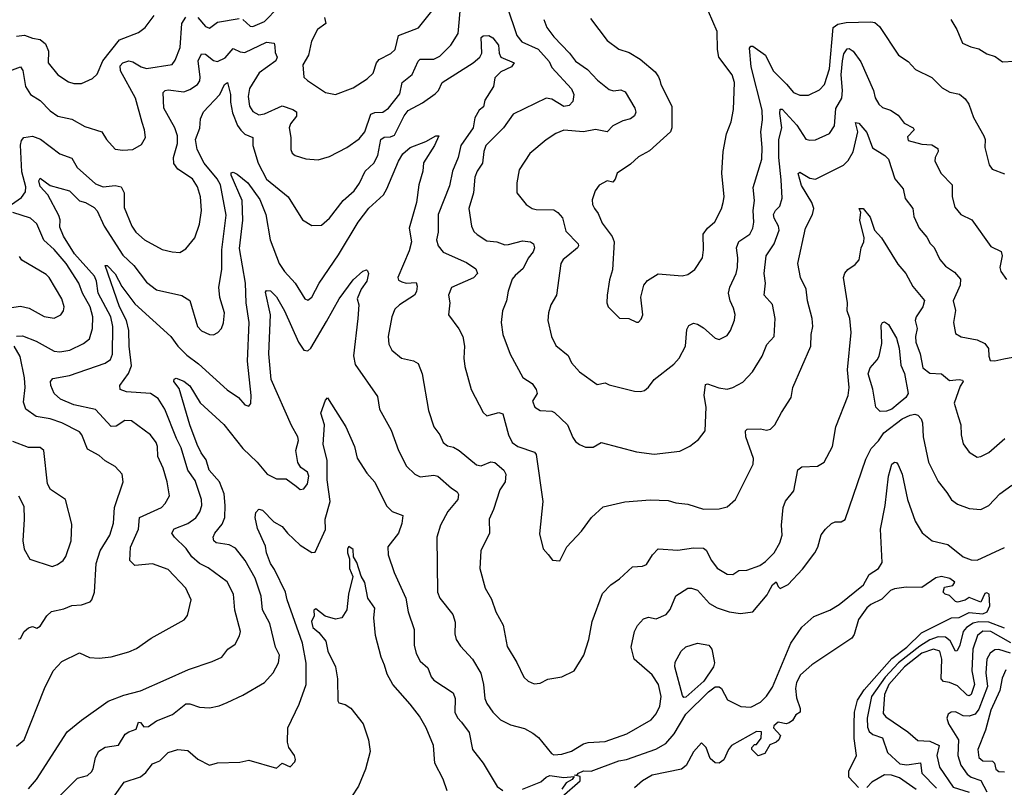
# Model space of a CAD drawing. Extents: x 1552033 to 1694788, y 811965 to 917215.
# Tile 272 of 632: x 1584501 to 1589504, y 908953 to 912855. Entities that reach past the tile are written whole.
import ezdxf

# ---------------------------------------------------------------- set-up
doc = ezdxf.new("R2010")
doc.units = 0

msp = doc.modelspace()

# ---------------------------------------------------------------- linework, layer by layer
at = {"layer": '0CON20XD'}
for points in [[(1587400.3, 912860.3), (1587485, 912749.2), (1587544.5, 912704.5), (1587598, 912688), (1587654, 912654), (1587728.8, 912588.8), (1587747.1, 912565), (1587752.7, 912547.3), (1587757.8, 912525), (1587814.4, 912415), (1587814.4, 912305), (1587806.9, 912285), (1587701.3, 912188.7), (1587645, 912158), (1587605, 912120.8), (1587535.8, 912075), (1587526.6, 912043.4), (1587515, 912029.2), (1587485, 912035.8), (1587445, 912014), (1587424, 911985), (1587410.3, 911939.7), (1587411.9, 911915), (1587420.8, 911895), (1587440.3, 911870.3), (1587460.6, 911820.6), (1587511.8, 911751.8), (1587520.9, 911725), (1587513.6, 911583.6), (1587497, 911533), (1587485.8, 911455), (1587483.8, 911415), (1587490, 911395), (1587548.3, 911338.3), (1587596.4, 911336.4), (1587635, 911316.7), (1587645, 911317.5), (1587658.3, 911331.7), (1587666.1, 911353.9), (1587657.5, 911445), (1587671.2, 911505), (1587690.6, 911529.4), (1587745, 911562.5), (1587867.3, 911552.7), (1587895, 911560), (1587931.2, 911585), (1587970, 911645), (1587975.6, 911685), (1587973.5, 911765), (1587995, 911795.7), (1588032.5, 911827.5), (1588067.3, 911892.7), (1588075.6, 911925.6), (1588080.5, 911955), (1588068.6, 912075), (1588075.7, 912185), (1588091.9, 912275), (1588116.4, 912335), (1588128.3, 912398.3), (1588132.2, 912535), (1588120, 912575), (1588053.6, 912665), (1588046.4, 912703.6), (1588044.6, 912795), (1587977.8, 912947.8)], [(1584459.1, 911915), (1584509.5, 911950.5), (1584529.9, 911980.1), (1584531.1, 912005), (1584512, 912082), (1584505, 912217.5), (1584509.7, 912240.3), (1584521.4, 912255), (1584565, 912261.8), (1584607, 912247), (1584705, 912173.6), (1584765, 912151.5), (1584793, 912103), (1584885, 912019.7), (1584925, 912005.3), (1584985, 912012.2), (1585015.6, 912005), (1585030.9, 911975), (1585030.7, 911900.7), (1585070, 911805), (1585090, 911775), (1585135, 911735.5), (1585225, 911686.7), (1585275, 911674.4), (1585315, 911671.9), (1585345, 911690), (1585390.6, 911745), (1585414.4, 911815), (1585423.6, 911885), (1585420, 911955), (1585403.6, 912005), (1585378.9, 912045), (1585305, 912094.7), (1585284.5, 912124.5), (1585281.4, 912155), (1585302.1, 912225), (1585303.2, 912265), (1585288.6, 912305), (1585232.8, 912405), (1585230, 912485), (1585240, 912495), (1585255, 912498.2), (1585335, 912488.2), (1585365, 912499.7), (1585404, 912526), (1585415.6, 912544.4), (1585417.8, 912562.2), (1585407.1, 912645), (1585425, 912681.2), (1585445, 912680), (1585485, 912647.5), (1585505, 912642.2), (1585545, 912660.4), (1585585, 912708.1), (1585620.7, 912690.8), (1585645, 912687.8), (1585755, 912740.9), (1585793.3, 912735), (1585797.6, 912717.6), (1585798.6, 912688.6), (1585809.1, 912665), (1585802, 912645), (1585717.4, 912585), (1585667.7, 912505), (1585661.3, 912465), (1585668.8, 912415), (1585685, 912387.3), (1585715, 912370.9), (1585745, 912376.6), (1585835, 912417.3), (1585888.5, 912398.5), (1585906.4, 912386.4), (1585906.8, 912365), (1585876.8, 912325), (1585869.1, 912305), (1585878.8, 912255), (1585879.2, 912195), (1585885.9, 912175.9), (1585900, 912165), (1585955, 912147.5), (1586017, 912143), (1586075, 912158.6), (1586162.5, 912205), (1586225, 912248.9), (1586255.2, 912284.8), (1586284.8, 912375.2), (1586305, 912383.7), (1586345, 912384.7), (1586375, 912404.7), (1586431.8, 912478.2), (1586444.2, 912535.8), (1586495, 912575.6), (1586525, 912644.2), (1586535, 912654.4), (1586605, 912653.8), (1586635, 912668.9), (1586691.5, 912725), (1586728.5, 912785), (1586742.2, 912935)], [(1585635.2, 912855.3), (1585671.8, 912821.8), (1585685, 912819.6), (1585745, 912845.8), (1585813.7, 912916.3)], [(1586049.1, 912865), (1586055.5, 912835), (1586014.6, 912805), (1585983.5, 912745), (1585968.9, 912675), (1585940, 912625), (1585945, 912563.3), (1585963.3, 912545), (1586055, 912484.3), (1586105, 912474.2), (1586195, 912507.8), (1586266.3, 912553.7), (1586296.8, 912583.2), (1586313.8, 912635), (1586328, 912652), (1586387.3, 912682.7), (1586407.7, 912702.3), (1586425.5, 912775), (1586527.2, 912812.8), (1586607.8, 912915)], [(1586975.5, 912925), (1587027.5, 912775), (1587052.4, 912742.4), (1587135, 912704.1), (1587191.6, 912641.6), (1587205, 912610.8), (1587305, 912503.1), (1587316.1, 912473.9), (1587311.2, 912438.8), (1587292.2, 912417.8), (1587265, 912412.7), (1587205, 912450), (1587175, 912455.4), (1587008.9, 912375), (1586958.1, 912305), (1586869.1, 912215), (1586858.5, 912185), (1586851.8, 912125), (1586825.5, 912085), (1586813.9, 912055), (1586806.1, 911975), (1586782.9, 911895), (1586795.6, 911805), (1586808.6, 911778.6), (1586825, 911762.5), (1586875, 911730.9), (1586925, 911725.4), (1586965, 911711.1), (1586985, 911711.2), (1587055, 911730.9), (1587096, 911726), (1587110.8, 911715), (1587116.4, 911695), (1587109.6, 911675), (1587085, 911642.2), (1587059.6, 911590.4), (1587017.8, 911555), (1587003.6, 911535), (1586983.3, 911475), (1586974.4, 911425), (1586954.4, 911375), (1586947.8, 911315), (1586955.6, 911255), (1586992.9, 911155), (1587056.6, 911036.6), (1587104.6, 911004.6), (1587125.3, 910975.3), (1587129.2, 910955), (1587106.6, 910915), (1587117.7, 910885), (1587145, 910867.8), (1587204.6, 910864.6), (1587218, 910858), (1587284.3, 910795), (1587310.9, 910730.9), (1587325, 910711.2), (1587344.5, 910694.5), (1587375, 910681.2), (1587415, 910682.5), (1587455, 910705.7), (1587635, 910658.6), (1587725, 910646.9), (1587855, 910662), (1587905, 910686.2), (1587949.7, 910720.3), (1587983.8, 910765), (1587988.9, 910885), (1587978.5, 910945), (1587985, 911000), (1587995, 911004), (1588053.4, 910983.4), (1588095, 910976.7), (1588125, 910984.6), (1588175, 911011.8), (1588224.7, 911065), (1588273.8, 911145), (1588297.1, 911202.9), (1588334.4, 911245), (1588338.9, 911335), (1588326.6, 911406.6), (1588283.9, 911455), (1588289.5, 911515), (1588283.1, 911565), (1588293.6, 911655), (1588334.2, 911715), (1588360.3, 911785), (1588356.6, 911805), (1588333.9, 911845), (1588331.2, 911865), (1588340.5, 911885), (1588362.4, 911907.6), (1588375, 911946.7), (1588369.9, 912039.9), (1588358.5, 912155), (1588358.4, 912245), (1588373.8, 912305), (1588362.9, 912377.1), (1588365, 912400), (1588375, 912399.4), (1588449.2, 912319.2), (1588495, 912248.1), (1588515, 912242.5), (1588545, 912244.6), (1588615, 912276.7), (1588640.7, 912315), (1588646.9, 912403.1), (1588678, 912455), (1588681.6, 912495), (1588674.9, 912575), (1588680.7, 912645), (1588688.5, 912681.5), (1588705, 912706), (1588715, 912707.5), (1588735, 912694.3), (1588775, 912640.6), (1588838.5, 912495), (1588847.4, 912457.4), (1588866.9, 912425), (1588885, 912408.5), (1588924.6, 912394.6), (1588965, 912370), (1588995, 912329.2)], [(1584405, 912578.2), (1584505, 912614.3), (1584517.1, 912597.1), (1584529.7, 912515), (1584555, 912474.6), (1584605, 912443.2), (1584655, 912391.8), (1584695, 912364.6), (1584765, 912348.2), (1584832.3, 912312.3), (1584918, 912285), (1584942, 912245), (1584985, 912196.2), (1585025, 912190.8), (1585075, 912194), (1585119.7, 912220.3), (1585139.4, 912255), (1585135.6, 912295), (1585122.7, 912332.7), (1585089.7, 912455), (1585012.5, 912595), (1585010.6, 912619.4), (1585025, 912636.2), (1585055, 912646.2), (1585075, 912640.8), (1585117.1, 912615), (1585145, 912607.4), (1585275, 912626.9), (1585291.1, 912648.9), (1585316.2, 912713.8), (1585325.3, 912835), (1585345, 912867.5)], [(1584485, 912770.5), (1584525, 912776.4), (1584565, 912760), (1584605, 912754.1), (1584632.4, 912732.4), (1584646.5, 912695), (1584645.6, 912635), (1584693.8, 912573.8), (1584749.1, 912539.1), (1584775, 912530.8), (1584815, 912530), (1584870, 912555), (1584895, 912578), (1584923.8, 912645), (1585008.1, 912751.9), (1585105, 912790), (1585138, 912815), (1585183.7, 912876.3)], [(1585405, 912865.4), (1585445, 912820.4), (1585465, 912811.2), (1585505, 912842.3), (1585615, 912860)], [(1587164.5, 912855), (1587179.5, 912815), (1587215, 912767.8), (1587294.5, 912685), (1587324.3, 912644.3), (1587385, 912601.5), (1587437.3, 912547.3), (1587495, 912499.5), (1587517.2, 912492.8), (1587555, 912498.5), (1587577.3, 912487.3), (1587627.1, 912405), (1587631.9, 912385), (1587625, 912366), (1587605, 912351.2), (1587565, 912341.1), (1587514.4, 912315.6), (1587485, 912285.4), (1587426.4, 912296.4), (1587365, 912283.8), (1587265, 912292.9), (1587224.5, 912275.5), (1587175, 912244), (1587093.1, 912175), (1587039.3, 912090.7), (1587027.1, 912025), (1587026.2, 911975), (1587074.5, 911914.5), (1587105, 911894.3), (1587125, 911889.4), (1587215, 911888.8), (1587235.3, 911875.3), (1587258.3, 911848.3), (1587275, 911779.5), (1587338.1, 911715), (1587340.6, 911705), (1587335, 911694.4), (1587285, 911654.5), (1587262.9, 911635), (1587251.1, 911615), (1587227.5, 911455), (1587199.4, 911405), (1587187.1, 911365), (1587184.2, 911325), (1587202.5, 911245), (1587225, 911198.8), (1587287.8, 911147.8), (1587305, 911110), (1587344.5, 911064.5), (1587435, 911000), (1587475, 911008.1), (1587495, 910998.1), (1587625, 910965.8), (1587655, 910964.2), (1587675, 910970), (1587695, 910986.2), (1587724, 911025), (1587825, 911103.3), (1587852.2, 911135), (1587883.8, 911195), (1587890.2, 911279.8), (1587900, 911300), (1587925, 911311.4), (1587945, 911306.9), (1587975, 911288.9), (1588035, 911236), (1588055, 911228.8), (1588095, 911249.4), (1588112.2, 911275), (1588133.2, 911326.8), (1588135.7, 911355.7), (1588128, 911388), (1588110.9, 911425), (1588102.9, 911465), (1588108.8, 911495), (1588141.2, 911565), (1588148.2, 911595), (1588150, 911645), (1588143.3, 911695), (1588155, 911727.9), (1588210, 911765), (1588226.2, 911795), (1588230.8, 911825), (1588227.1, 911885), (1588234.4, 911935), (1588228, 912002), (1588271.2, 912145), (1588273.4, 912205), (1588265.9, 912285), (1588275.4, 912345), (1588272.9, 912395), (1588217.9, 912615), (1588209.3, 912710.7), (1588215, 912720.8), (1588225, 912719.4), (1588289.6, 912675), (1588329.3, 912595), (1588397, 912527), (1588431.8, 912485), (1588465, 912470.8), (1588508.3, 912471.7), (1588565, 912497.3), (1588589.6, 912525), (1588614.7, 912605), (1588634.8, 912815.2), (1588658.2, 912831.8), (1588700.2, 912839.8), (1588825, 912844.2), (1588845, 912839.7), (1588869.8, 912819.8), (1588966.2, 912675), (1589015, 912642), (1589052.1, 912602.1), (1589135, 912560), (1589187.9, 912507.9), (1589226.8, 912486.8), (1589275.4, 912475.4), (1589305, 912452), (1589322.9, 912425), (1589347.6, 912357.6), (1589400, 912265), (1589405.6, 912245), (1589404.4, 912205), (1589426.4, 912116.4), (1589441.2, 912095), (1589505, 912070.6)], [(1589232.5, 912855), (1589262, 912805), (1589292, 912735), (1589334, 912716), (1589375, 912705.8), (1589415, 912681.4), (1589456.8, 912666.8), (1589495, 912641.2), (1589554.1, 912644.1)], [(1584485, 909161.2), (1584524, 909195), (1584626.4, 909455), (1584670.9, 909545), (1584715, 909592.2), (1584805, 909636.7), (1584855, 909612.5), (1584905, 909608.5), (1584965, 909616.4), (1585055, 909641.2), (1585095, 909658.5), (1585169.5, 909710.5), (1585336.4, 909803.6), (1585353.4, 909826.6), (1585372.2, 909905), (1585345.6, 909965), (1585255, 910059.5), (1585175, 910088.2), (1585085, 910081.1), (1585060.5, 910105), (1585063.8, 910173.8), (1585104.3, 910265), (1585110, 910325), (1585220.8, 910375), (1585240, 910395), (1585261.2, 910435), (1585250.5, 910505), (1585230.5, 910575), (1585201.8, 910635), (1585201.5, 910685), (1585193.6, 910705), (1585165.2, 910745.2), (1585068.8, 910815), (1585035, 910817.8), (1584990.9, 910789.1), (1584965, 910786.7), (1584885, 910874), (1584775, 910897.5), (1584708.1, 910925), (1584675.4, 910955.4), (1584659.1, 910995), (1584656.9, 911015), (1584669.5, 911030.5), (1584753.1, 911046.9), (1584935, 911109.3), (1584962.8, 911127.2), (1584971.9, 911155), (1584973.9, 911295), (1584963, 911345), (1584899, 911465), (1584890.5, 911525), (1584880.5, 911550.5), (1584778.3, 911665), (1584723.5, 911753.5), (1584705, 911800), (1584707, 911837), (1584699.5, 911859.5), (1584644.4, 911964.4), (1584605, 912006.9), (1584598.2, 912035), (1584605, 912049.2), (1584655, 912011.1), (1584754.1, 911984.1), (1584805, 911934.7), (1584835.6, 911925.6), (1584879.9, 911899.9), (1584895, 911882.5), (1584929.2, 911805), (1585025, 911658.5), (1585080.4, 911605), (1585145, 911520.5), (1585195, 911482.1), (1585325, 911453.3), (1585365, 911428), (1585404.4, 911295), (1585425, 911272.5), (1585465, 911254.2), (1585485, 911252.9), (1585508, 911265), (1585525.5, 911284.5), (1585536.4, 911313.6), (1585541.5, 911365), (1585517.5, 911442.5), (1585512.1, 911495), (1585527.7, 911585), (1585527.4, 911685), (1585549.1, 911860.9), (1585521.2, 912015), (1585503.8, 912045), (1585438.6, 912125), (1585402.2, 912195), (1585394.7, 912245.3), (1585416.7, 912303.3), (1585419.5, 912350.5), (1585435, 912387.1), (1585518.2, 912475), (1585541.2, 912525), (1585556, 912535), (1585571.2, 912475), (1585571.2, 912435), (1585581.7, 912381.7), (1585607, 912317), (1585625, 912292.9), (1585645, 912273.2), (1585685.6, 912255), (1585685.5, 912215), (1585712.2, 912125), (1585755, 912044.7), (1585865.6, 911955), (1585936.8, 911836.8), (1585985, 911808.8), (1586035, 911810), (1586074.3, 911845), (1586143.6, 911936.4), (1586200.9, 911985), (1586227, 912023), (1586255.7, 912084.3), (1586299.6, 912125), (1586320.5, 912165), (1586335, 912246.2), (1586353.3, 912256.7), (1586385, 912259.1), (1586405, 912267.7), (1586455, 912366.5), (1586475, 912392.9), (1586548.2, 912431.8), (1586612.4, 912477.6), (1586628.2, 912495), (1586648.1, 912535), (1586804.7, 912635.3), (1586838.1, 912665), (1586848.6, 912685), (1586846.1, 912763.9), (1586855, 912773.3), (1586885, 912774.2), (1586905, 912762.9), (1586932.8, 912725), (1586936.6, 912685), (1586945, 912663.8), (1587013.8, 912635), (1586999.2, 912615), (1586945, 912588.8), (1586915, 912558.6), (1586908.9, 912515), (1586863.6, 912446.4), (1586857.7, 912412.2), (1586835, 912394.5), (1586812.9, 912355), (1586804.8, 912305), (1586742.2, 912215), (1586729.4, 912155), (1586700.5, 912085), (1586685, 912010), (1586626.9, 911865), (1586626.7, 911775), (1586618.8, 911735), (1586626.4, 911705), (1586652.9, 911672.9), (1586771, 911621), (1586818.9, 911588.9), (1586827.5, 911565), (1586806.8, 911543.3), (1586695, 911494), (1586680, 911455), (1586686.9, 911415), (1586680, 911355), (1586732.6, 911282.6), (1586752.2, 911245), (1586761.5, 911195), (1586757.5, 911135), (1586762.2, 911092.2), (1586794.4, 910975), (1586855, 910858.8), (1586875, 910840.8), (1586935, 910858.1), (1586955, 910850.8), (1586984.3, 910745), (1587003.1, 910705), (1587032, 910685), (1587115.7, 910655.7), (1587124.5, 910644.5), (1587158.6, 910405), (1587141.2, 910241.2), (1587160, 910165), (1587185.7, 910135.7), (1587207.8, 910107.8), (1587245.3, 910104.7), (1587280.8, 910175), (1587355.4, 910254.6), (1587405.8, 910325), (1587465, 910378.8), (1587575, 910404), (1587705, 910414.3), (1587795, 910410), (1587835, 910398.5), (1587895, 910392.7), (1587975, 910366.7), (1588055, 910368.5), (1588095, 910379.2), (1588137.1, 910415), (1588227.9, 910595), (1588228.5, 910625), (1588189.6, 910735), (1588188.6, 910765), (1588197.1, 910772.9), (1588265, 910775.7), (1588295, 910767.5), (1588315, 910772.5), (1588338.1, 910795), (1588372.2, 910857.8), (1588420.5, 910935), (1588429.2, 910985), (1588520, 911195), (1588522.2, 911255), (1588531.1, 911295), (1588527.5, 911335), (1588503.3, 911425), (1588496.7, 911485), (1588468, 911545), (1588454.5, 911615), (1588493.3, 911795), (1588529.6, 911865), (1588535.5, 911895), (1588525.4, 911925), (1588472.4, 912012.4), (1588456.5, 912073.5), (1588465, 912078.8), (1588515, 912049.1), (1588545, 912043.3), (1588685.8, 912115), (1588710.6, 912139.4), (1588736.2, 912183.8), (1588755, 912262.5), (1588759.2, 912285), (1588748.3, 912331.7), (1588765, 912328.1), (1588805, 912281.4), (1588833.2, 912203.2), (1588896.2, 912165), (1588915, 912146.2), (1588947.3, 912045), (1588990, 911995), (1589000, 911945), (1589038, 911895), (1589044.3, 911855), (1589070.8, 911795), (1589109.7, 911749.7), (1589126.2, 911716.2), (1589146.8, 911696.8), (1589175.4, 911635.4), (1589205, 911602), (1589250.6, 911570.6), (1589281.8, 911535), (1589279.5, 911505), (1589244.4, 911425), (1589256, 911376), (1589245.4, 911315), (1589255, 911260), (1589285, 911242.5), (1589365, 911227.5), (1589405, 911208.1), (1589423.1, 911183.1), (1589424.6, 911145), (1589432.4, 911122.4), (1589455, 911120.6), (1589501, 911131)], [(1588995, 912329.2), (1589040, 912305), (1589046.2, 912295), (1589010.9, 912259.1), (1589015, 912240.9), (1589085, 912222.6), (1589135, 912218.1), (1589165, 912200), (1589167.9, 912185), (1589151.8, 912155), (1589150, 912135), (1589182.4, 912072.4), (1589238.6, 912015), (1589238.5, 911955), (1589252.1, 911902.1), (1589282, 911865), (1589338.1, 911838.1), (1589435, 911702), (1589486.9, 911676.9), (1589491.9, 911655), (1589480.4, 911595), (1589485.6, 911575), (1589515, 911534.5)], [(1584545, 908945.5), (1584586.7, 908993.3), (1584742.2, 909235), (1584815, 909293.5), (1584950, 909390), (1585029.1, 909420.9), (1585115, 909443.8), (1585245, 909501.2), (1585358.5, 909551.5), (1585478.2, 909591.8), (1585527.5, 909615), (1585558.8, 909655), (1585595, 909681.2), (1585617.6, 909722.4), (1585623.1, 909745), (1585593.6, 909853.6), (1585587.6, 909935), (1585555, 909996.9), (1585458.9, 910068.9), (1585415, 910090.8), (1585374.5, 910125), (1585346.4, 910166.4), (1585286.7, 910225), (1585274, 910245), (1585285, 910266.9), (1585355, 910293.6), (1585395, 910322.3), (1585416.1, 910353.9), (1585425.9, 910385), (1585424.1, 910415), (1585391.8, 910511.8), (1585354.8, 910564.8), (1585321.1, 910678.9), (1585297, 910725), (1585238.7, 910875), (1585205, 910929.2), (1585164.8, 910954.7), (1585042.6, 910962.6), (1585012, 910975), (1585010, 910995), (1585054.3, 911055.7), (1585068.6, 911095), (1585056.8, 911195), (1585055.7, 911274.2), (1585044.1, 911325), (1585007.4, 911395), (1584934.4, 911605.6), (1584945, 911605.7), (1584985, 911562.2), (1585019, 911499), (1585085, 911410), (1585268.8, 911245), (1585305, 911195.4), (1585349.6, 911149.6), (1585409.6, 911105), (1585555, 910973.3), (1585612, 910935), (1585645, 910896.7), (1585665, 910890), (1585675.7, 910904.3), (1585677.5, 910945), (1585658.7, 911118.7), (1585665.8, 911315), (1585651.9, 911415), (1585648.8, 911515), (1585618, 911692), (1585633.9, 911835), (1585631.4, 911935), (1585574.6, 912065), (1585575, 912076.7), (1585585, 912079.2), (1585605, 912070), (1585659.6, 912025), (1585720.5, 911940.5), (1585751.2, 911865), (1585774.1, 911735), (1585819.3, 911615), (1585845.4, 911575), (1585900.9, 911515), (1585950, 911435), (1585965, 911429.2), (1585985, 911444), (1586022.1, 911515), (1586120.4, 911659.6), (1586220.4, 911825), (1586275, 911897.3), (1586348.5, 911965), (1586366.9, 911995), (1586425.3, 912135), (1586447.8, 912172.2), (1586485, 912205.4), (1586565, 912235.6), (1586615, 912264.3), (1586630, 912265), (1586609.1, 912215), (1586552.2, 912127.8), (1586549.6, 912085), (1586528.9, 912015), (1586517.2, 911925), (1586478.9, 911795), (1586491.8, 911725), (1586479.8, 911680.2), (1586421.5, 911545), (1586425, 911530), (1586441.8, 911521.8), (1586465, 911516.2), (1586515, 911518), (1586520.9, 911500.9), (1586517, 911473), (1586506.9, 911455), (1586430.5, 911405), (1586407.4, 911382.6), (1586391.5, 911345), (1586372.5, 911245), (1586375.6, 911205), (1586390.8, 911175), (1586441.2, 911135), (1586501.3, 911121.3), (1586525, 911107.5), (1586545.6, 911054.4), (1586578.3, 910868.3), (1586605.6, 910785), (1586635.6, 910745), (1586653.1, 910705), (1586675, 910689.4), (1586705, 910681.4), (1586734.5, 910664.5), (1586821.7, 910591.7), (1586845, 910587.7), (1586895, 910606.5), (1586915, 910603.1), (1586960, 910565), (1586971.1, 910545), (1586967.5, 910505), (1586939.6, 910465), (1586908.9, 910365), (1586886.7, 910315), (1586888.1, 910245), (1586844.3, 910155), (1586838.1, 910065), (1586865.5, 909965), (1586898.8, 909908.8), (1586920.6, 909845), (1586957.1, 909777.1), (1586978, 909668), (1587027.5, 909587.5), (1587062.6, 909512.6), (1587085, 909492), (1587115, 909479.2), (1587145, 909481.4), (1587185, 909502.9), (1587255, 909514.2), (1587318.8, 909545), (1587367.8, 909625), (1587391.9, 909705), (1587410, 909795), (1587462.1, 909937.9), (1587505, 909982), (1587547.9, 910012.1), (1587615, 910074.2), (1587665, 910077.5), (1587685, 910086.2), (1587716.2, 910133.8), (1587745, 910164.3), (1587845, 910157.5), (1587925, 910170.9), (1587975, 910168.9), (1587988.7, 910158.7), (1588016.5, 910105), (1588045, 910067.1), (1588095.7, 910035.7), (1588125, 910034.4), (1588155, 910054.4), (1588195, 910056.5), (1588260.8, 910080.8), (1588290.2, 910099.8), (1588335, 910144.3), (1588363.6, 910195), (1588374.5, 910235), (1588371.1, 910285), (1588380, 910375), (1588392.4, 910407.6), (1588435, 910460), (1588455, 910566.7), (1588475, 910581.4), (1588554.2, 910585.8), (1588588, 910605), (1588630, 910685), (1588647.1, 910785), (1588710.6, 910945), (1588715.5, 910984.5), (1588706.2, 911075), (1588725.4, 911265), (1588718.8, 911335), (1588704.6, 911375), (1588707.5, 911415), (1588686.9, 911545), (1588693.2, 911566.8), (1588708, 911585), (1588745, 911610.4), (1588765.8, 911634.2), (1588776.5, 911695), (1588790, 911725), (1588790.8, 911745), (1588768.9, 911835), (1588773.9, 911873.9), (1588766.7, 911895), (1588785.7, 911895), (1588821.3, 911851.3), (1588843.6, 911785), (1588879.4, 911745), (1588962.3, 911612.3), (1589003.5, 911565), (1589038.5, 911498.5), (1589097.4, 911427.4), (1589090.4, 911395), (1589056.5, 911345), (1589051.5, 911325), (1589060.9, 911285), (1589053.2, 911245), (1589054.6, 911215.4), (1589076.6, 911156.6), (1589090.4, 911085), (1589125, 911057.8), (1589185, 911054), (1589225, 911021.1), (1589275, 911026.5), (1589291.7, 911021.7), (1589293.8, 911015), (1589278.5, 910991.5), (1589248.5, 910905), (1589268.5, 910838.5), (1589283.5, 910795), (1589283.6, 910745), (1589295, 910698.8), (1589325, 910655.8), (1589365, 910631.4), (1589385, 910634.4), (1589425, 910654.4), (1589506, 910725)], [(1584485, 911246.5), (1584515, 911246.9), (1584585, 911220.3), (1584675, 911170.4), (1584705, 911166.2), (1584755, 911174.6), (1584825, 911208.8), (1584855, 911231.9), (1584870, 911285), (1584872.1, 911345), (1584858.1, 911395), (1584820, 911465), (1584800.8, 911515), (1584736.2, 911615), (1584675, 911687.2), (1584623.7, 911733.7), (1584587.2, 911817.2), (1584556.1, 911846.1), (1584466, 911875)], [(1584425, 911387.4), (1584505, 911399.2), (1584548, 911388), (1584625, 911345.6), (1584675, 911338.1), (1584710, 911355), (1584723.1, 911375), (1584727.3, 911395), (1584715, 911435.8), (1584650.6, 911545), (1584635, 911560), (1584512.1, 911632.1), (1584500.5, 911650.5)], [(1584707.3, 908912.7), (1584795, 908999.4), (1584845, 909013.1), (1584865, 909031.4), (1584873.8, 909046.2), (1584885.4, 909104.6), (1584903.2, 909136.8), (1584935, 909156.5), (1585002.9, 909167.1), (1585037.3, 909222.7), (1585054.7, 909235.3), (1585091.7, 909248.3), (1585105, 909283.5), (1585115, 909282.5), (1585130.7, 909260.8), (1585155, 909261.5), (1585195, 909291.2), (1585277.5, 909322.5), (1585345, 909377.5), (1585365, 909377.3), (1585415, 909360), (1585465, 909356.9), (1585515, 909367.1), (1585555, 909383.1), (1585635, 909421.4), (1585745, 909485.6), (1585788.8, 909535), (1585815.2, 909585), (1585821.2, 909625), (1585800.5, 909665), (1585771.8, 909785), (1585733.8, 909855), (1585726.8, 909925), (1585696.3, 910016.3), (1585646.2, 910105), (1585597.8, 910167.8), (1585565, 910184.7), (1585499.2, 910195), (1585487.5, 910205), (1585482.9, 910225), (1585491.5, 910245), (1585529.5, 910290.5), (1585542.4, 910325), (1585544.7, 910385), (1585539, 910445), (1585516.3, 910505), (1585462.6, 910565), (1585448.1, 910618.1), (1585422.7, 910652.7), (1585402.7, 910695), (1585365.2, 910795.2), (1585310.6, 910980.6), (1585284.4, 911015), (1585285, 911026.7), (1585295, 911033.3), (1585335, 911018.1), (1585365, 910993.3), (1585417.6, 910907.6), (1585537.2, 910797.2), (1585635.2, 910675.2), (1585707.8, 910605), (1585757.5, 910545), (1585805, 910520.6), (1585855, 910521.2), (1585905, 910484), (1585925, 910466.2), (1585945, 910470), (1585963.1, 910495), (1585970.6, 910535), (1585962.5, 910555), (1585929.1, 910579.1), (1585913.4, 910603.4), (1585904.5, 910665), (1585916.5, 910715), (1585914.4, 910735), (1585881.2, 910791.2), (1585778.9, 911025), (1585765.9, 911155.9), (1585774.2, 911355), (1585750, 911470), (1585755, 911478.8), (1585775, 911477.1), (1585805, 911446.5), (1585846.9, 911375), (1585916.9, 911215), (1585945, 911174.3), (1585965, 911171.9), (1585979.6, 911185), (1586058.9, 911321.1), (1586124, 911436), (1586195, 911532.7), (1586245, 911575.7), (1586262.5, 911582.5), (1586268.3, 911578.3), (1586273.3, 911565), (1586264.2, 911525), (1586235, 911484.2), (1586215.6, 911435), (1586223.1, 911405), (1586219.6, 911335), (1586196.6, 911146.6), (1586205, 911102), (1586319.3, 910939.3), (1586328.6, 910875), (1586388.9, 910768.9), (1586425.4, 910665.4), (1586465.6, 910585), (1586508.1, 910545), (1586535, 910530.9), (1586605, 910538.8), (1586625, 910534.4), (1586695, 910472.9), (1586723.8, 910455), (1586731.1, 910441.1)], [(1588872.9, 910862.9), (1588850.3, 910885), (1588835, 910976.2), (1588812, 911055), (1588821.2, 911085), (1588858.2, 911125), (1588867.5, 911145), (1588880.9, 911209.1), (1588877.6, 911302.4), (1588884.4, 911315.6), (1588895, 911318.6), (1588915, 911305.6), (1588955.8, 911235), (1588968.9, 911185), (1588977.9, 911097.9), (1588996.6, 911056.6), (1589014.7, 910955), (1589003.8, 910935), (1588965, 910901.4), (1588932, 910875), (1588905, 910864), (1588872.9, 910862.9)], [(1584495, 909706.7), (1584505, 909710), (1584524.2, 909745), (1584545, 909764.2), (1584565, 909770), (1584587.7, 909762.3), (1584605, 909771.2), (1584638.1, 909825), (1584663.1, 909846.9), (1584725, 909860.5), (1584765, 909877.8), (1584815, 909880), (1584858.8, 909895), (1584867.5, 909905), (1584880.6, 909945), (1584889.1, 910090.9), (1584910, 910155), (1584958.5, 910235), (1584977.8, 910295), (1584982.9, 910375), (1585026.9, 910505), (1585020.8, 910545), (1584985, 910584.2), (1584935, 910612.9), (1584905, 910639.2), (1584845, 910671.5), (1584816.9, 910745), (1584805, 910760), (1584714.8, 910804.8), (1584655, 910825.3), (1584585, 910838.3), (1584531.8, 910875), (1584520.8, 910910.8), (1584529.3, 910985), (1584524.7, 911035), (1584502.4, 911142.4), (1584472.5, 911195)], [(1589501, 911131), (1589765, 911179.3)], [(1584978, 908902), (1585030.7, 908979.3), (1585115, 909006.4), (1585141.2, 909028.8), (1585175, 909072.2), (1585195, 909080), (1585212, 909088), (1585255, 909129.4), (1585305, 909144.5), (1585355, 909139.2), (1585405, 909096), (1585465, 909065.8), (1585505, 909077.1), (1585618.8, 909081.2), (1585665, 909091.2), (1585805, 909050), (1585835, 909076.2), (1585875, 909056.7), (1585898.3, 909081.7), (1585902.5, 909095), (1585897.5, 909115), (1585867.5, 909155), (1585861.7, 909181.7), (1585862.5, 909255), (1585920, 909375), (1585956.2, 909475), (1585955.5, 909584.5), (1585938, 909685), (1585859.3, 909905), (1585851.6, 909945), (1585795, 910060), (1585775, 910090), (1585754.7, 910145), (1585749.1, 910179.1), (1585708.3, 910268.3), (1585697.5, 910325), (1585700, 910350), (1585715, 910366.7), (1585735, 910361.2), (1585792.6, 910302.6), (1585835, 910278.6), (1585861.1, 910245), (1585925, 910184.5), (1585985, 910145.8), (1586001.2, 910148.8), (1586055, 910263.3), (1586052.5, 910315), (1586077.7, 910405), (1586063.4, 910515), (1586063.2, 910615), (1586041.9, 910695), (1586050, 910795), (1586031.2, 910855), (1586055, 910920), (1586065, 910932.5), (1586158.1, 910785), (1586202.2, 910685), (1586215.4, 910625.4), (1586265, 910549.2), (1586304.7, 910504.7), (1586363.8, 910383.8), (1586393.3, 910355), (1586448, 910335), (1586443, 910293), (1586425.4, 910245), (1586371.5, 910175), (1586372.2, 910135), (1586403.6, 910045), (1586462.9, 909915), (1586473.8, 909845), (1586505.4, 909755), (1586504.5, 909675), (1586515, 909633.8), (1586534.7, 909594.7), (1586575, 909559.4), (1586591.5, 909515), (1586605, 909496.9), (1586703.8, 909433.8), (1586712.7, 909405), (1586712.1, 909335), (1586725.3, 909305.3), (1586745, 909284.4), (1586785, 909231.2), (1586800.6, 909145), (1586855.4, 909075.4), (1586927, 908957), (1586955, 908937.1)], [(1586731.1, 910441.1), (1586727.5, 910415), (1586676.9, 910355), (1586638.1, 910285), (1586620, 910225), (1586623.8, 909945), (1586635, 909914.2), (1586701.1, 909831.1), (1586712.6, 909792.6), (1586712.4, 909732.4), (1586718.6, 909705), (1586740.6, 909670.6), (1586801.9, 909605), (1586843, 909533), (1586857.2, 909475), (1586864.6, 909405), (1586875, 909379.2), (1586904, 909334), (1586944.2, 909295), (1586995, 909270), (1587065, 909251.9), (1587107.6, 909227.6), (1587136.6, 909206.6), (1587202.5, 909125), (1587215, 909118.6), (1587255, 909121.4), (1587305, 909136.4), (1587365, 909173.8), (1587389.3, 909180.7), (1587475, 909186.2), (1587585, 909225.3), (1587709.1, 909295), (1587734.1, 909325.9), (1587753.6, 909365), (1587759.6, 909415), (1587746.7, 909475), (1587715, 909525.4), (1587622.2, 909605), (1587607.5, 909665), (1587624.5, 909745.5), (1587640, 909775), (1587670.9, 909809.1), (1587695, 909817.1), (1587735, 909808.9), (1587785, 909830.8), (1587805, 909856.2), (1587834.6, 909925.4), (1587895, 909965.6), (1587915, 909965.7), (1587945, 909954.3), (1588005, 909886.5), (1588044.3, 909864.3), (1588105, 909844.4), (1588164, 909836), (1588225, 909844), (1588299.5, 909930.5), (1588304.6, 909944.6), (1588325, 909982), (1588345, 909997.5), (1588353.9, 909973.9), (1588365, 909963.8), (1588405, 909984.4), (1588477.7, 910062.3), (1588541.4, 910145), (1588556.4, 910173.6), (1588573.8, 910236.2), (1588595, 910265.8), (1588625.7, 910294.3), (1588645, 910302), (1588675, 910302), (1588695, 910313.8), (1588799.2, 910620.8), (1588826.7, 910675), (1588865, 910714.2), (1588891.4, 910755), (1588985, 910826.3), (1589025, 910845.2), (1589048.8, 910848.8), (1589064.5, 910844.5), (1589080.6, 910825), (1589087.5, 910805), (1589092.1, 910735), (1589119.1, 910605), (1589167.6, 910507.6), (1589211.3, 910451.3), (1589235, 910414), (1589265, 910391.4), (1589325, 910369.4), (1589385, 910364.2), (1589425.5, 910384.5), (1589481.4, 910445), (1589541.1, 910488.9)], [(1584493.8, 910435), (1584521.7, 910381.7), (1584524.2, 910315), (1584515.8, 910205), (1584523.4, 910163.4), (1584553, 910113), (1584665, 910075.8), (1584693.3, 910085), (1584721.2, 910105), (1584735, 910126.7), (1584762.5, 910205), (1584765, 910290), (1584734.2, 910415), (1584657.3, 910467.3), (1584642, 910495), (1584623.1, 910665), (1584605, 910679.5), (1584545, 910679.4), (1584465, 910711.2)], [(1588788.6, 909981.4), (1588817.1, 910035), (1588865, 910065.4), (1588882.4, 910095), (1588874.3, 910265.8), (1588897.9, 910385), (1588914.6, 910535), (1588931.9, 910595), (1588945, 910606), (1588955, 910604.2), (1588965, 910592), (1588985.3, 910545), (1589011.2, 910415), (1589051.5, 910305), (1589086.4, 910246.4), (1589137.5, 910205), (1589216.2, 910186.2), (1589295, 910124.2), (1589335, 910109.2), (1589365, 910108), (1589505, 910171.2)], [(1586672.5, 908935), (1586652.2, 908995), (1586610.4, 909075), (1586603.8, 909165), (1586566, 909256), (1586531.4, 909315), (1586485.5, 909375), (1586397.3, 909475), (1586368.1, 909528.1), (1586353.9, 909573.9), (1586337.5, 909615), (1586309.4, 909725), (1586300.6, 909815), (1586305, 909863.3), (1586269.5, 909915), (1586255, 909993.3), (1586235.5, 910025.5), (1586214.5, 910095), (1586196.7, 910125), (1586195, 910162), (1586173.3, 910176.7), (1586165.5, 910164.5), (1586165.5, 910145), (1586177.1, 910115), (1586176.6, 910065), (1586192.9, 910025), (1586172, 909935), (1586162.2, 909855), (1586138, 909815), (1586105, 909808.1), (1586053.2, 909823.2), (1586005, 909860.8), (1585995, 909852.5), (1585996.2, 909825), (1585983.9, 909795), (1585990.8, 909765), (1586020.5, 909740.5), (1586055.6, 909695), (1586066.2, 909645), (1586105, 909566), (1586115.9, 909505), (1586117.8, 909392.2), (1586122.5, 909382.5), (1586155, 909374.3), (1586183.3, 909355), (1586246.4, 909275), (1586272.9, 909195), (1586282.1, 909135), (1586257.7, 909045), (1586221.4, 908958.6), (1586187.1, 908905)], [(1588762, 908952), (1588714, 909005), (1588713.6, 909035), (1588752.8, 909115), (1588741.2, 909201.2), (1588739.9, 909275), (1588741.7, 909335), (1588757.7, 909395), (1588791.2, 909448.8), (1588932.5, 909607.5), (1589008, 909665), (1589082.7, 909737.3), (1589235, 909814.2), (1589275, 909816.2), (1589325, 909841.2), (1589395, 909834.8), (1589416.9, 909845), (1589430.8, 909875), (1589426.7, 909935), (1589415, 909942.2), (1589405, 909938.5), (1589393.9, 909916.1), (1589385, 909893.3), (1589325, 909917.8), (1589305, 909904.4), (1589265, 909893.8), (1589255, 909896.7), (1589225, 909927.5), (1589203.9, 909933.9), (1589193.3, 909945), (1589200.5, 909969.5), (1589241.7, 909978.3), (1589252.5, 909995), (1589226.7, 910015), (1589185, 910024.3), (1589155, 910018.1), (1589085, 909968.8), (1589005, 909970), (1588945, 909961.3), (1588925, 909952.7), (1588881, 909909), (1588825, 909881.6), (1588805, 909864.3), (1588762.7, 909805), (1588740.6, 909729.4), (1588728.5, 909711.5), (1588525, 909576.2), (1588467.3, 909525), (1588447.7, 909485), (1588442.8, 909455), (1588447.9, 909407.9), (1588467.1, 909352.9), (1588466.2, 909335), (1588445, 909321.2), (1588426.8, 909293.2), (1588409.7, 909280.3), (1588395, 909276), (1588355, 909283.3), (1588332.5, 909265), (1588330, 909255), (1588367, 909217), (1588357.5, 909195), (1588345, 909182.5), (1588311.7, 909168.3), (1588286.7, 909125), (1588253, 909113), (1588220, 909145), (1588220, 909155), (1588235, 909170), (1588245, 909170), (1588267.5, 909202.5), (1588270, 909235), (1588245, 909235.8), (1588118, 909165), (1588101.9, 909145), (1588077.8, 909092.2), (1588055, 909076), (1588035, 909078), (1588008.7, 909098.7), (1587988.9, 909155), (1587965, 909178.6), (1587925, 909133.1), (1587886.5, 909063.5), (1587864.2, 909045.8), (1587715, 909015.3), (1587664.7, 908985.3), (1587625, 908949.4)], [(1587256, 908905), (1587348.6, 908985), (1587348, 909008), (1587320, 909015), (1587333, 909017), (1587340, 909025), (1587366.1, 909036.1), (1587405, 909034.2), (1587545, 909087.7), (1587584.6, 909094.6), (1587733.4, 909146.6), (1587783.9, 909176.1), (1587825.6, 909225), (1587886, 909325), (1588001.1, 909438.9), (1588035, 909463.4), (1588054.3, 909464.3), (1588067.1, 909455), (1588097.2, 909397.2), (1588165, 909362.9), (1588215, 909360.6), (1588265, 909385.6), (1588295, 909415.6), (1588325, 909461.9), (1588419.2, 909685), (1588475, 909767.5), (1588535, 909820.8), (1588616.8, 909853.2), (1588665, 909882.5), (1588788.6, 909981.4)], [(1589505, 909762.2), (1589425, 909791.8), (1589375, 909794.7), (1589345, 909787.1), (1589311.9, 909765), (1589295.2, 909745), (1589278.1, 909675), (1589263.3, 909646.7), (1589255, 909645.6), (1589227.7, 909697.7), (1589205, 909715.5), (1589167, 909717), (1589125, 909702.1), (1589075, 909670.4), (1588966.4, 909585), (1588897.4, 909512.6), (1588829.2, 909415), (1588806, 909305), (1588808.6, 909258.6), (1588817, 909237), (1588835, 909222.1), (1588885.4, 909205), (1588910.5, 909130.5), (1588972.4, 909072.4), (1589007.7, 909067.7), (1589077.7, 909077.8), (1589084, 909024), (1589158.6, 908948.6)], [(1589537.5, 909687.5), (1589435, 909745.2), (1589393.7, 909746.3), (1589366.8, 909725), (1589344, 909655), (1589337.9, 909545), (1589352.8, 909475), (1589335, 909424.5), (1589325, 909417.1), (1589315, 909420.7), (1589265, 909468.4), (1589224.7, 909485.3), (1589195, 909491.5), (1589183.2, 909505), (1589185.6, 909605), (1589175.7, 909645.7), (1589144.4, 909654.4), (1589085, 909635.1), (1588996.6, 909565), (1588917.4, 909475), (1588894.3, 909425), (1588888.8, 909328.8), (1588901.7, 909311.7), (1589013.1, 909235), (1589065, 909190.9), (1589125, 909187.6), (1589173.2, 909165), (1589160.7, 909115), (1589174.1, 909055), (1589243.4, 908953.4), (1589325, 908927.6)], [(1587875, 909409.5), (1587869.3, 909419.3), (1587828.8, 909565), (1587830.9, 909589.1), (1587861.1, 909645), (1587885, 909667.1), (1587945, 909685.8), (1588002.5, 909675), (1588016.9, 909655), (1588030.5, 909585), (1588026.5, 909565), (1587977.5, 909492.5), (1587885, 909410.3), (1587875, 909409.5)], [(1589535, 909634.6), (1589475, 909653), (1589455, 909652.4), (1589431.5, 909635), (1589415.6, 909604.4), (1589409.5, 909535), (1589418.8, 909465), (1589375, 909349.3), (1589355, 909325.3), (1589325, 909314.1), (1589295.4, 909315.4), (1589269.5, 909329.5), (1589255, 909336.5), (1589233.3, 909335), (1589218, 909325), (1589210.8, 909305), (1589220, 909275), (1589271, 909195), (1589268.1, 909115), (1589282.2, 909065), (1589315, 909018.8), (1589335, 909004.4), (1589385, 908987.3), (1589415, 908929.5)], [(1589510.8, 909549.2), (1589492, 909508), (1589481.6, 909445), (1589435.8, 909345), (1589407.4, 909242.6), (1589369.5, 909145), (1589373.4, 909105), (1589395, 909087.1), (1589443.3, 909085), (1589453.3, 909075), (1589460.8, 909045), (1589475, 909032.9), (1589505, 909030.8)], [(1587055, 908943.4), (1587149.3, 908980.7), (1587175, 909005.2), (1587195, 909013.3), (1587265, 909002.3), (1587317.5, 909007.5), (1587307.3, 908992.7), (1587277.5, 908975), (1587255, 908944)], [(1589055, 908941.2), (1588970.9, 909000.9), (1588930.8, 909015), (1588895, 909016.2), (1588830.7, 908979.3), (1588805, 908951.8)]]:
    msp.add_lwpolyline(points, dxfattribs=at)

doc.saveas('drawing.dxf')
